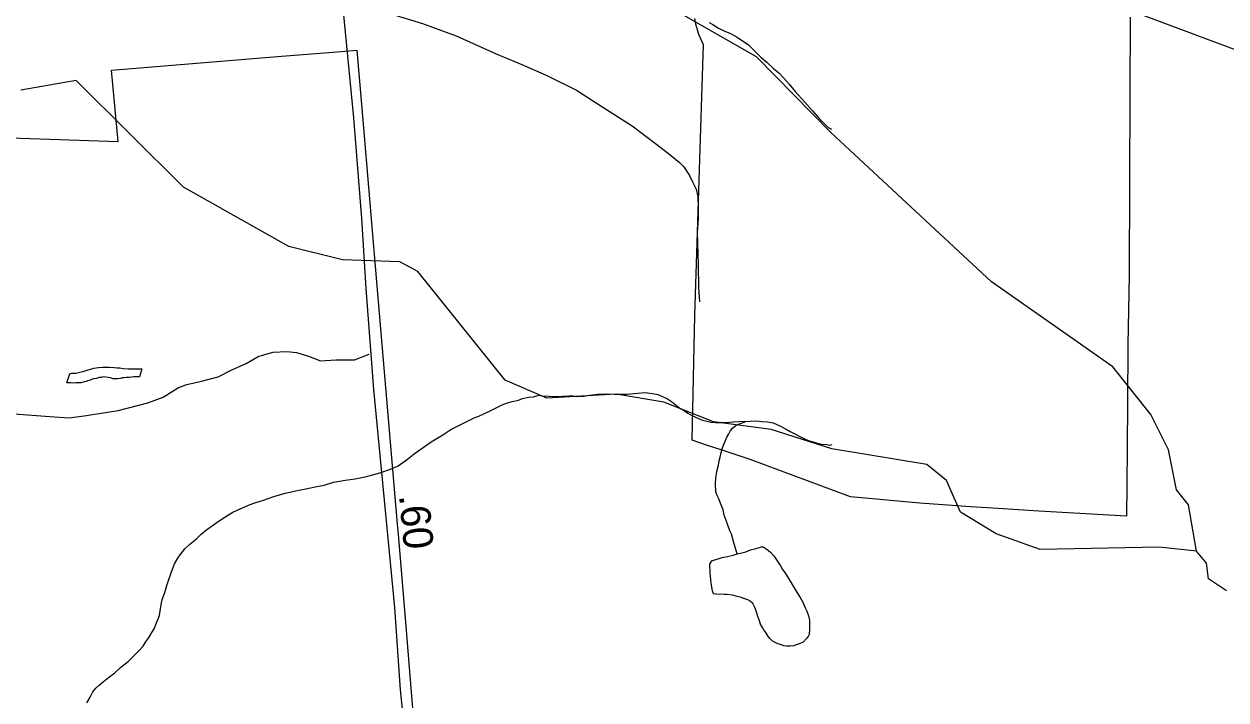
# Model space of a CAD drawing. Extents: x 2001466 to 2224147, y 644118 to 847247.
# Drawn here: x 2071024 to 2076073, y 663505 to 666347 of the extents above; entities that cross this region are included whole.
import ezdxf

# ---------------------------------------------------------------- set-up
doc = ezdxf.new("R2010")
doc.units = 0
for name, color, linetype in [('Exist Boundary Political City Limit New', 7, 'Continuous'), ('Exist Hydrographic Creek Single Shore', 7, 'Continuous'), ('Exist Hydrographic Misc Water Feature', 7, 'Continuous'), ('Exist Road Non-System Type 51', 7, 'Continuous'), ('Exist Road Primary NC Attributed', 7, 'Continuous'), ('Exist Road Primary NC Service Mileage Hundredths English Label', 7, 'Continuous'), ('Exist Road Secondary Type 51 Attributed', 7, 'Continuous'), ('Map Preparation Boundary City Limit Buffer Line', 7, 'Continuous')]:
    doc.layers.add(name, color=color, linetype=linetype)

msp = doc.modelspace()

# ---------------------------------------------------------------- linework, layer by layer
at = {"layer": 'Exist Boundary Political City Limit New'}
for points in [[(2075671, 666375.7), (2075669.2, 666052.7), (2075667.9, 665680.8), (2075666.9, 665289.7), (2075661.1, 665000), (2075660, 664749.6), (2075658.2, 664567.9), (2075656.8, 664408.1), (2075655.1, 664277.7), (2075286.8, 664299), (2075116.9, 664309.9), (2075000, 664317.4), (2074787.4, 664333), (2074495.6, 664359.6), (2074075, 664515.8), (2073956.6, 664555), (2073890.5, 664576.4), (2073830.8, 664596.7), (2073841.6, 665121.5), (2073878.6, 666259.2), (2073859.1, 666302.2), (2073852.5, 666322.2), (2073846.1, 666346.6), (2073841.9, 666370.1)], [(2070926.2, 665870.1), (2071419.1, 665853.6), (2071390.9, 666152.6), (2072105.6, 666211.6), (2072322.1, 666229), (2072422, 666236.7), (2072449.5, 665910.8), (2072492.2, 665411.9), (2072495.2, 665378.2), (2072527.6, 665000), (2072591.6, 664243.4), (2072595.9, 664200.2), (2072626.9, 663832), (2072656.1, 663469.2)]]:
    msp.add_lwpolyline(points, dxfattribs=at)
at = {"layer": 'Exist Hydrographic Creek Single Shore'}
for points in [[(2074413.9, 665890.3), (2074101.2, 666208.7), (2073725.1, 666423.1), (2073475.2, 666723.4), (2073258.2, 666888.5), (2072908.2, 666954.7), (2072733.1, 667056.7), (2072674.3, 667120.2), (2072657.2, 667271.5), (2072432.1, 667413.9), (2072390.3, 667486.9), (2072389.2, 668152.9), (2072297.2, 668213.8), (2071939.1, 668329.4), (2071797.2, 668460.2), (2071613.3, 668893.7), (2071596.3, 669035.2), (2071504.2, 669253.6)], [(2074417.4, 664560.7), (2074162.1, 664642.5), (2073920.1, 664673.7), (2073712, 664756.7), (2073512.1, 664790.3), (2073220.1, 664773.2), (2073045, 664849), (2072678.1, 665305.9), (2072603.1, 665346.8), (2072361.1, 665354.9), (2072136.2, 665412), (2071694.1, 665660.5), (2071243.2, 666109.3), (2071010, 666068.1)], [(2075950, 664130.5), (2075916.1, 664324.8), (2075866.1, 664388.1), (2075832.1, 664556.1), (2075757, 664705.2), (2075598.1, 664905.3), (2075088.1, 665263.4), (2074413.9, 665890.3)], [(2075950, 664130.5), (2075792.1, 664146.8), (2075292.2, 664137.3), (2075108, 664203.4), (2074958.1, 664295), (2074899.1, 664427.4), (2074816, 664494.8), (2074417.4, 664560.7)], [(2076075, 663963.9), (2076000, 664014.6), (2075992, 664080.4), (2075950, 664130.5)]]:
    msp.add_lwpolyline(points, dxfattribs=at)
at = {"layer": 'Exist Hydrographic Misc Water Feature'}
for points in [[(2073901.7, 666353), (2073917.3, 666345), (2073941.9, 666329.1), (2073967.9, 666317.4), (2073991.7, 666307.3), (2074019.6, 666291.3), (2074037.6, 666279.3), (2074053.4, 666269.6), (2074067.6, 666259.3), (2074091.6, 666235.4), (2074119.7, 666207.6), (2074145.7, 666185.4), (2074172, 666159.5), (2074194.1, 666141.6), (2074215.8, 666119.6), (2074238, 666093.6), (2074264, 666063.7), (2074304, 666017.9), (2074336.2, 665982.2), (2074366.3, 665948), (2074402.4, 665912.1), (2074416.4, 665904.3)], [(2071316.6, 664900.6), (2071336.5, 664902.8), (2071354.7, 664904.5), (2071372.6, 664904.7), (2071382.8, 664904.7), (2071402.9, 664902.9), (2071414.8, 664900.7), (2071426.7, 664900.9), (2071440.5, 664898.8), (2071462.8, 664897.1), (2071472.4, 664896.8), (2071487, 664897.1), (2071495, 664897.1), (2071512.4, 664897.2), (2071518.8, 664897.1), (2071508.9, 664862.9), (2071484.7, 664862.9), (2071464.9, 664861.1), (2071455, 664860.9), (2071444.8, 664858.8), (2071436.8, 664858.8), (2071431, 664856.9), (2071417.1, 664854.9), (2071408.9, 664854.9), (2071402.9, 664855), (2071398.6, 664854.9), (2071394.7, 664856.7), (2071386.9, 664858.7), (2071376.7, 664860.6), (2071366.8, 664862.5), (2071356.8, 664862.8), (2071348.8, 664860.8), (2071339, 664860.7), (2071328.9, 664856.5), (2071315, 664854.6), (2071304.9, 664850.8), (2071296.9, 664848.4), (2071290.6, 664846.5), (2071284.8, 664844.5), (2071276.8, 664842.5), (2071262.9, 664838.5), (2071250.6, 664838.4), (2071240.9, 664838.6), (2071230.7, 664836.5), (2071218.8, 664838.3), (2071206.9, 664838.5), (2071203, 664838.3), (2071216.9, 664876.3), (2071224.9, 664878.4), (2071241.1, 664878.4), (2071258.8, 664882.6), (2071272.7, 664886.5), (2071284.8, 664890.4), (2071292.8, 664892.4), (2071298.8, 664894.8), (2071316.6, 664900.6)], [(2073188.5, 664786), (2073198.6, 664784.1), (2073260.3, 664780.4), (2073286.5, 664782.1), (2073304.4, 664782.2), (2073324.3, 664784.5), (2073346.2, 664780.3), (2073374.7, 664782.5), (2073400.3, 664786.7), (2073432.5, 664790.4), (2073466.4, 664792.5), (2073502.7, 664790.7), (2073538.3, 664791), (2073556.2, 664790.7), (2073602.3, 664795.1), (2073632.5, 664797), (2073664.4, 664793), (2073686.4, 664789.2), (2073706.3, 664781), (2073726.4, 664771), (2073744.4, 664759.4), (2073764.7, 664743.3), (2073782.4, 664729.3), (2073798.3, 664721.2), (2073812.5, 664711.3), (2073832.6, 664699.3), (2073854.7, 664689.5), (2073874.6, 664681.6), (2073892.7, 664677.7), (2073910.7, 664673.3), (2073928.6, 664671.4), (2073952.3, 664671.5), (2073972.4, 664671.7), (2074002.6, 664673.6), (2074028.8, 664675.7), (2074048.7, 664677.6), (2074056.5, 664676)], [(2072635.3, 664517), (2072663.4, 664539.1), (2072697, 664563.2), (2072734.9, 664589.5), (2072782.9, 664619.5), (2072816.8, 664641.6), (2072850.8, 664659.5), (2072875, 664671.7), (2072894.9, 664681.7), (2072914.8, 664691.6), (2072934.5, 664697.6), (2072958.7, 664709.7), (2072984.5, 664722), (2073012.8, 664736), (2073032.7, 664745.9), (2073054.4, 664754), (2073074.5, 664759.9), (2073100.8, 664766), (2073118.6, 664771.8), (2073142.6, 664777.9), (2073164.5, 664779.9), (2073188.5, 664786)], [(2073965.3, 664281.8), (2073961.4, 664303.9), (2073953, 664325.8), (2073947.2, 664339.6), (2073941.1, 664353.6), (2073934.9, 664367.5), (2073930.8, 664381.5), (2073929.2, 664411.8), (2073930.8, 664437.4), (2073934.7, 664465.6), (2073940.7, 664491.5), (2073944.5, 664509.6), (2073948.9, 664525.6), (2073952.8, 664545.7), (2073958.5, 664565.4), (2073964.6, 664583.6), (2073970.8, 664595.6), (2073976.5, 664609.8), (2073982.7, 664621.4), (2073990.7, 664635.6), (2074000.3, 664647.6), (2074012.6, 664657.9), (2074022.5, 664663.7), (2074056.5, 664676)], [(2074056.5, 664676), (2074074.6, 664677.7), (2074100.6, 664677.8), (2074122.3, 664675.7), (2074146.7, 664674.1), (2074170.7, 664670), (2074198.4, 664658.1), (2074226.3, 664644.1), (2074242.5, 664634), (2074264.6, 664622.1), (2074282.7, 664612.1), (2074302.6, 664602.2), (2074318.6, 664596.1), (2074338.5, 664590.3), (2074356.5, 664584.3), (2074374.5, 664580.3), (2074394.6, 664578.5), (2074408.8, 664576.3), (2074418.6, 664578.5)], [(2071287.3, 663492.7), (2071301, 663517), (2071313.1, 663538.7), (2071325.2, 663555.1), (2071339.2, 663566.8), (2071357.2, 663583.1), (2071378.9, 663598.9), (2071404.8, 663618.9), (2071430.8, 663642.9), (2071461, 663667.2), (2071487, 663691.2), (2071506.9, 663713.4), (2071524.7, 663731.3), (2071534.6, 663747.3), (2071546.9, 663765.3), (2071560.6, 663789.2), (2071570.7, 663803.5), (2071580.5, 663829.2), (2071592.8, 663859.3), (2071598.8, 663897.4), (2071604.5, 663927.3), (2071614.7, 663957.4), (2071624.4, 663985.5), (2071630.1, 664007.4), (2071642.2, 664039.2), (2071656.4, 664077.2), (2071670.1, 664101.5), (2071680.2, 664115.4), (2071699.8, 664139.6), (2071719.7, 664159.7), (2071748, 664181.7), (2071767.9, 664201.5), (2071791.7, 664221.8), (2071819.8, 664241.9), (2071843.6, 664257.7), (2071871.7, 664275.8), (2071901.6, 664294), (2071932, 664308), (2071973.6, 664326), (2071993.7, 664333.9), (2072025.5, 664344.1), (2072073.7, 664359.9), (2072121.4, 664374.2), (2072147.7, 664380.4), (2072177.6, 664386.4), (2072207.3, 664392.4), (2072247.5, 664400.5), (2072285.3, 664408.6), (2072323.4, 664420.6), (2072349.2, 664424.5), (2072373.2, 664428.9), (2072415.1, 664434.7), (2072457.3, 664443), (2072489.3, 664451.1), (2072523.1, 664461), (2072562.9, 664475.2), (2072595.5, 664489), (2072635.3, 664517)], [(2074019.4, 664119.8), (2074007.3, 664161.8), (2073997.2, 664195.8), (2073997.5, 664199.8), (2073989.5, 664215.6), (2073977.6, 664247.9), (2073965.3, 664281.8)], [(2074019.4, 664119.8), (2074033.3, 664121.8), (2074055.7, 664127.7), (2074075.8, 664136.1), (2074099.4, 664142.2), (2074121.5, 664148.2), (2074129.5, 664148.2), (2074133.4, 664146), (2074145.3, 664138.1), (2074159.4, 664126.2), (2074173.4, 664110.3), (2074187.5, 664090.3), (2074201.3, 664068.3), (2074209.5, 664054.1), (2074219.5, 664040.4), (2074231.4, 664022.4), (2074233.9, 664018.4), (2074267.7, 663962.1), (2074283.9, 663936.2), (2074295.8, 663916.5), (2074305.8, 663892.3), (2074312, 663878.4), (2074317.9, 663862.5), (2074321.8, 663848.5), (2074324.1, 663838.4), (2074324.1, 663820.6), (2074323.9, 663812.5), (2074324.1, 663802.3), (2074322, 663780.4), (2074318.2, 663772.4), (2074312.2, 663764.4), (2074296.4, 663748.5), (2074280, 663740.5), (2074267.9, 663736.2), (2074257.9, 663732.5), (2074241.9, 663730.4), (2074228.3, 663730.5), (2074216.2, 663732.3), (2074206.4, 663736.2), (2074190.4, 663740.3), (2074176.5, 663748.1), (2074166.4, 663754.1), (2074156.2, 663764.1), (2074148, 663774.3), (2074140.2, 663788), (2074132, 663800.2), (2074126, 663810), (2074118, 663824.2), (2074112.1, 663842.1), (2074108, 663852.1), (2074104.3, 663866.1), (2074099.8, 663880.1), (2074094, 663894), (2074085.6, 663909.8), (2074074.1, 663920.1), (2074064.1, 663926.1), (2074048.1, 663931.8), (2074036, 663936), (2074020, 663940), (2073999.9, 663946), (2073975.9, 663948), (2073965.7, 663947.9), (2073932, 663949.8), (2073919.9, 663951.6), (2073915.6, 663963.6), (2073911.5, 663987.7), (2073909.7, 664009.5), (2073905.8, 664039.7), (2073905.4, 664075.5), (2073913.8, 664089.6), (2073957.3, 664103.7), (2073979.6, 664107.6), (2074003.6, 664113.7), (2074019.4, 664119.8)]]:
    msp.add_lwpolyline(points, dxfattribs=at)
at = {"layer": 'Exist Road Non-System Type 51'}
for points in [[(2072374, 666447), (2072564.8, 666389.2), (2072698, 666348.5), (2072838.9, 666297.6), (2073007.4, 666222.2), (2073114.5, 666176), (2073217.6, 666131.9), (2073344.3, 666069.3), (2073454.8, 665997.1), (2073579.2, 665918.6), (2073681.6, 665840.5), (2073738.8, 665797.3), (2073778.1, 665764.5), (2073795.7, 665746.2), (2073819, 665709.7), (2073832.4, 665683.4), (2073847.8, 665653.1), (2073855.2, 665621), (2073856.2, 665571), (2073855.3, 665531), (2073852.1, 665469), (2073855.3, 665335), (2073857.4, 665238.9), (2073862.2, 665178.8)], [(2070982.6, 664707.3), (2071132.3, 664696.3), (2071212.2, 664690.6), (2071276.4, 664699.3), (2071418.9, 664722.4), (2071543.5, 664753.9), (2071608, 664778.6), (2071672.8, 664819.3), (2071707.1, 664830.6), (2071769.4, 664845.3), (2071839.8, 664863.9), (2071896.3, 664892.7), (2071956.9, 664919.5), (2072007.5, 664948.5), (2072025.6, 664954.1), (2072069.9, 664967.2), (2072127.9, 664970), (2072167.8, 664965.2), (2072219.5, 664950.2), (2072269.1, 664931.2), (2072334.4, 664935.3), (2072368.6, 664935.3), (2072412.8, 664935.3), (2072473.2, 664959.4)]]:
    msp.add_lwpolyline(points, dxfattribs=at)
at = {"layer": 'Exist Road Primary NC Attributed'}
msp.add_lwpolyline([(2072654.7, 663075.1), (2072606, 663547.5), (2072581.4, 663894.1), (2072527, 664460.7), (2072493, 664810.4), (2072461.6, 665234.6), (2072443.3, 665528.9), (2072409.8, 665952), (2072360.6, 666458.8), (2072337.6, 666747.9), (2072310.4, 666980.4), (2072296.8, 667169.9)], dxfattribs=at)
at = {"layer": 'Exist Road Secondary Type 51 Attributed'}
msp.add_lwpolyline([(2073436.2, 667021.1), (2073716.5, 666918.6), (2074071.1, 666795), (2074351.3, 666734.8), (2074715.5, 666669.3), (2075150.9, 666585.9), (2075311.3, 666534.1), (2075548.3, 666451.7), (2076219.6, 666199.3), (2076839.7, 665952.1), (2077309.4, 665772.6), (2077600.7, 665668), (2077723.7, 665631), (2077909.4, 665595.1), (2078061.4, 665578.2), (2078262, 665567.7), (2078544.8, 665565.5), (2078747.5, 665555), (2078823.5, 665551.8)], dxfattribs=at)
at = {"layer": 'Map Preparation Boundary City Limit Buffer Line'}
for points in [[(2075671, 666375.7), (2075669.2, 666052.7), (2075667.9, 665680.8), (2075666.9, 665289.7), (2075661.1, 665000), (2075660, 664749.6), (2075658.2, 664567.9), (2075656.8, 664408.1), (2075655.1, 664277.7), (2075286.8, 664299), (2075116.9, 664309.9), (2075000, 664317.4), (2074787.4, 664333), (2074495.6, 664359.6), (2074075, 664515.8), (2073956.6, 664555), (2073890.5, 664576.4), (2073830.8, 664596.7), (2073841.6, 665121.5), (2073878.6, 666259.2), (2073859.1, 666302.2), (2073852.5, 666322.2), (2073846.1, 666346.6), (2073841.9, 666370.1)], [(2070926.2, 665870.1), (2071419.1, 665853.6), (2071390.9, 666152.6), (2072105.6, 666211.6), (2072322.1, 666229), (2072422, 666236.7), (2072449.5, 665910.8), (2072492.2, 665411.9), (2072495.2, 665378.2), (2072527.6, 665000), (2072591.6, 664243.4), (2072595.9, 664200.2), (2072626.9, 663832), (2072656.1, 663469.2)]]:
    msp.add_lwpolyline(points, dxfattribs=at)

# ---------------------------------------------------------------- texts
at = {"layer": 'Exist Road Primary NC Service Mileage Hundredths English Label'}
msp.add_text('.60', height=125, rotation=275.4866, dxfattribs=at).set_placement((2072599, 664365))

doc.saveas('drawing.dxf')
